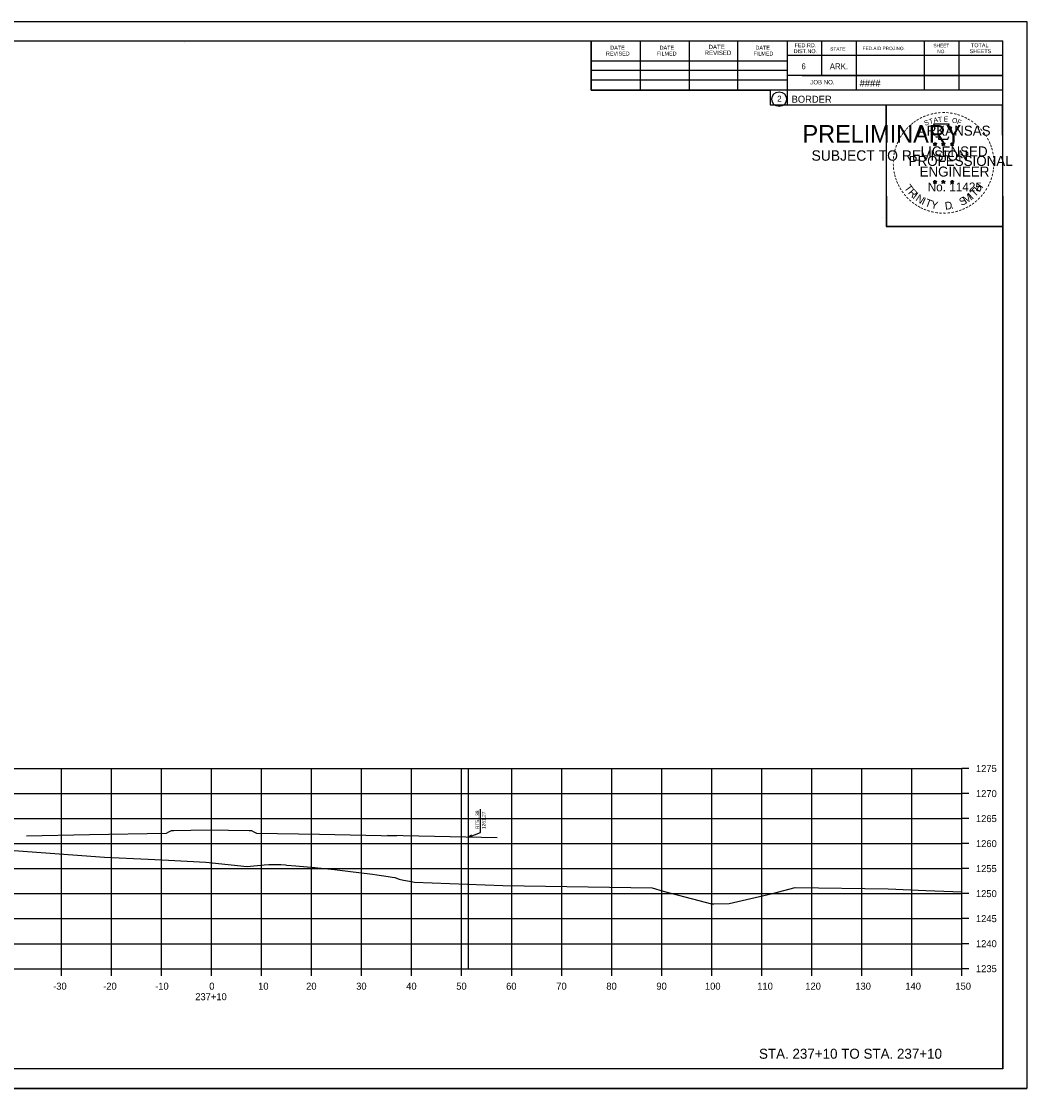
# Model space of a CAD drawing. Extents: x -70 to 701944, y -4 to 666871.
# Drawn here: x 663330.7 to 663531.6, y 658138.4 to 658351.7 of the extents above; entities that cross this region are included whole.
import ezdxf

# ---------------------------------------------------------------- set-up
doc = ezdxf.new("R2010")
doc.units = 0
for name, color, linetype in [('R_Axis', 7, 'Continuous'), ('R_Axis Annot', 7, 'Continuous'), ('R_Border', 7, 'Continuous'), ('R_Border PE', 7, 'Continuous'), ('R_Border Prem', 7, 'Continuous'), ('R_Draft', 7, 'Continuous'), ('R_Exist Surface', 7, 'Continuous'), ('R_Fin Surface', 7, 'Continuous'), ('R_Grid', 7, 'Continuous'), ('R_No Plot', 7, 'Continuous')]:
    doc.layers.add(name, color=color, linetype=linetype)

msp = doc.modelspace()

# ---------------------------------------------------------------- linework, layer by layer
at = {"layer": 'R_Axis'}
for p, q in [((663518.69, 658162.34), (663518.69, 658202.34)), ((663520.09, 658202.34), (663518.69, 658202.34)), ((663520.09, 658197.34), (663518.69, 658197.34)), ((663520.09, 658192.34), (663518.69, 658192.34)), ((663520.09, 658187.34), (663518.69, 658187.34)), ((663520.09, 658182.34), (663518.69, 658182.34)), ((663520.09, 658177.34), (663518.69, 658177.34)), ((663520.09, 658172.34), (663518.69, 658172.34)), ((663520.09, 658167.34), (663518.69, 658167.34)), ((663218.69, 658162.34), (663518.69, 658162.34)), ((663338.69, 658160.94), (663338.69, 658162.34)), ((663348.69, 658160.94), (663348.69, 658162.34)), ((663358.69, 658160.94), (663358.69, 658162.34)), ((663368.69, 658160.94), (663368.69, 658162.34)), ((663378.69, 658160.94), (663378.69, 658162.34)), ((663388.69, 658160.94), (663388.69, 658162.34)), ((663398.69, 658160.94), (663398.69, 658162.34)), ((663408.69, 658160.94), (663408.69, 658162.34)), ((663418.69, 658160.94), (663418.69, 658162.34)), ((663428.69, 658160.94), (663428.69, 658162.34)), ((663438.69, 658160.94), (663438.69, 658162.34)), ((663448.69, 658160.94), (663448.69, 658162.34)), ((663458.69, 658160.94), (663458.69, 658162.34)), ((663468.69, 658160.94), (663468.69, 658162.34)), ((663478.69, 658160.94), (663478.69, 658162.34)), ((663488.69, 658160.94), (663488.69, 658162.34)), ((663498.69, 658160.94), (663498.69, 658162.34)), ((663508.69, 658160.94), (663508.69, 658162.34)), ((663518.69, 658160.94), (663518.69, 658162.34)), ((663520.09, 658162.34), (663518.69, 658162.34))]:
    msp.add_line(p, q, dxfattribs=at)
at = {"layer": 'R_Border'}
for p, q in [((663210.69, 658347.8), (663526.87, 658347.8)), ((663363.21, 658347.54), (663363.21, 658347.54)), ((663363.21, 658347.54), (663363.21, 658347.54)), ((663444.61, 658337.92), (663444.61, 658347.8)), ((663454.47, 658337.92), (663454.47, 658347.6)), ((663464.23, 658337.92), (663464.23, 658347.6)), ((663473.91, 658337.92), (663473.91, 658347.6)), ((663483.77, 658347.8), (663483.77, 658335)), ((663490.61, 658347.8), (663490.61, 658340.86)), ((663497.55, 658347.8), (663497.55, 658337.92)), ((663511.13, 658347.8), (663511.13, 658337.92)), ((663518.07, 658347.8), (663518.07, 658337.92)), ((663526.87, 658142.34), (663526.87, 658347.8)), ((663444.61, 658343.78), (663483.77, 658343.78)), ((663526.87, 658344.86), (663483.77, 658344.86)), ((663526.87, 658344.88), (663526.87, 658344.88)), ((663444.61, 658341.92), (663483.77, 658341.92)), ((663526.87, 658340.86), (663483.77, 658340.86)), ((663486.73, 658340.86), (663526.87, 658340.86)), ((663444.61, 658337.92), (663444.61, 658339.98)), ((663444.61, 658339.98), (663483.77, 658339.98)), ((663526.87, 658337.92), (663444.61, 658337.92)), ((663483.77, 658335), (663526.87, 658335)), ((663526.87, 658142.34), (663210.69, 658142.34))]:
    msp.add_line(p, q, dxfattribs=at)
msp.add_circle((663482.16, 658336.14), 1.47, dxfattribs=at)
at = {"layer": 'R_Border PE'}
for p, q in [((663512.96, 658327.26), (663513.31, 658327.15)), ((663512.96, 658327.26), (663513.21, 658327.21)), ((663512.96, 658327.26), (663513.2, 658327.14)), ((663513.09, 658326.85), (663513.31, 658327.15)), ((663513.09, 658326.85), (663513.22, 658327.09)), ((663513.09, 658326.85), (663513.31, 658327.07)), ((663513.31, 658327.51), (663513.27, 658327.26)), ((663513.31, 658327.15), (663513.31, 658327.51)), ((663513.31, 658327.51), (663513.36, 658327.26)), ((663513.66, 658327.26), (663513.31, 658327.15)), ((663513.52, 658326.85), (663513.31, 658327.15)), ((663513.52, 658326.85), (663513.31, 658327.06)), ((663513.66, 658327.26), (663513.37, 658327.21)), ((663513.52, 658326.85), (663513.38, 658327.14)), ((663513.66, 658327.26), (663513.45, 658327.16)), ((663514.63, 658327.26), (663514.98, 658327.15)), ((663514.63, 658327.26), (663514.88, 658327.21)), ((663514.63, 658327.26), (663514.87, 658327.14)), ((663514.76, 658326.85), (663514.98, 658327.15)), ((663514.76, 658326.85), (663514.89, 658327.09)), ((663514.76, 658326.85), (663514.98, 658327.07)), ((663514.98, 658327.51), (663514.94, 658327.26)), ((663514.98, 658327.15), (663514.98, 658327.51)), ((663514.98, 658327.51), (663515.03, 658327.26)), ((663515.33, 658327.26), (663514.98, 658327.15)), ((663515.19, 658326.85), (663514.98, 658327.15)), ((663515.19, 658326.85), (663514.98, 658327.06)), ((663515.33, 658327.26), (663515.04, 658327.21)), ((663515.19, 658326.85), (663515.05, 658327.14)), ((663515.33, 658327.26), (663515.12, 658327.16)), ((663516.39, 658327.25), (663516.74, 658327.14)), ((663516.39, 658327.25), (663516.65, 658327.2)), ((663516.39, 658327.25), (663516.63, 658327.12)), ((663516.53, 658326.84), (663516.74, 658327.14)), ((663516.53, 658326.84), (663516.65, 658327.08)), ((663516.53, 658326.84), (663516.74, 658327.06)), ((663516.74, 658327.5), (663516.7, 658327.25)), ((663516.74, 658327.14), (663516.74, 658327.5)), ((663516.74, 658327.5), (663516.79, 658327.25)), ((663517.09, 658327.25), (663516.74, 658327.14)), ((663516.96, 658326.84), (663516.74, 658327.14)), ((663516.96, 658326.84), (663516.74, 658327.05)), ((663517.09, 658327.25), (663516.8, 658327.2)), ((663516.96, 658326.84), (663516.82, 658327.13)), ((663517.09, 658327.25), (663516.89, 658327.14)), ((663512.96, 658319.69), (663513.3, 658319.57)), ((663512.96, 658319.69), (663513.21, 658319.64)), ((663512.96, 658319.69), (663513.19, 658319.56)), ((663513.09, 658319.28), (663513.3, 658319.57)), ((663513.09, 658319.28), (663513.21, 658319.52)), ((663513.09, 658319.28), (663513.3, 658319.49)), ((663513.3, 658319.94), (663513.26, 658319.69)), ((663513.3, 658319.57), (663513.3, 658319.94)), ((663513.3, 658319.94), (663513.35, 658319.69)), ((663513.65, 658319.69), (663513.3, 658319.57)), ((663513.52, 658319.28), (663513.3, 658319.57)), ((663513.52, 658319.28), (663513.3, 658319.49)), ((663513.65, 658319.69), (663513.37, 658319.64)), ((663513.52, 658319.28), (663513.38, 658319.57)), ((663513.65, 658319.69), (663513.45, 658319.58)), ((663514.62, 658319.69), (663514.97, 658319.57)), ((663514.62, 658319.69), (663514.88, 658319.64)), ((663514.62, 658319.69), (663514.86, 658319.56)), ((663514.76, 658319.28), (663514.97, 658319.57)), ((663514.76, 658319.28), (663514.88, 658319.52)), ((663514.76, 658319.28), (663514.97, 658319.49)), ((663514.97, 658319.94), (663514.93, 658319.69)), ((663514.97, 658319.57), (663514.97, 658319.94)), ((663514.97, 658319.94), (663515.02, 658319.69)), ((663515.32, 658319.69), (663514.97, 658319.57)), ((663515.19, 658319.28), (663514.97, 658319.57)), ((663515.19, 658319.28), (663514.97, 658319.49)), ((663515.32, 658319.69), (663515.03, 658319.64)), ((663515.19, 658319.28), (663515.05, 658319.57)), ((663515.32, 658319.69), (663515.12, 658319.58)), ((663516.39, 658319.68), (663516.74, 658319.56)), ((663516.39, 658319.68), (663516.64, 658319.63)), ((663516.39, 658319.68), (663516.63, 658319.55)), ((663516.52, 658319.27), (663516.74, 658319.56)), ((663516.52, 658319.27), (663516.65, 658319.51)), ((663516.52, 658319.27), (663516.74, 658319.48)), ((663516.74, 658319.93), (663516.7, 658319.68)), ((663516.74, 658319.56), (663516.74, 658319.93)), ((663516.74, 658319.93), (663516.79, 658319.68)), ((663517.09, 658319.68), (663516.74, 658319.56)), ((663516.95, 658319.27), (663516.74, 658319.56)), ((663516.95, 658319.27), (663516.74, 658319.48)), ((663517.09, 658319.68), (663516.8, 658319.63)), ((663516.95, 658319.27), (663516.82, 658319.56)), ((663517.09, 658319.68), (663516.88, 658319.57))]:
    msp.add_line(p, q, dxfattribs=at)
for points in [[(663513, 658331.14), (663513.27, 658330.31)], [(663516.51, 658330.21), (663516.65, 658330.5), (663515.97, 658330.47), (663516.12, 658331.14), (663513, 658331.14)], [(663513.49, 658328.71), (663513.49, 658328.63), (663514.06, 658328.61), (663514, 658328.13), (663515.87, 658328.13), (663516.07, 658328.67)], [(663513.31, 658327.51), (663513.52, 658326.85), (663512.96, 658327.26), (663513.66, 658327.26), (663513.09, 658326.85), (663513.31, 658327.51)], [(663514.98, 658327.51), (663515.19, 658326.85), (663514.63, 658327.26), (663515.33, 658327.26), (663514.76, 658326.85), (663514.98, 658327.51)], [(663516.74, 658327.5), (663516.96, 658326.84), (663516.39, 658327.25), (663517.09, 658327.25), (663516.53, 658326.84), (663516.74, 658327.5)], [(663513.3, 658319.94), (663513.52, 658319.28), (663512.96, 658319.69), (663513.65, 658319.69), (663513.09, 658319.28), (663513.3, 658319.94)], [(663514.97, 658319.94), (663515.19, 658319.28), (663514.62, 658319.69), (663515.32, 658319.69), (663514.76, 658319.28), (663514.97, 658319.94)], [(663516.74, 658319.93), (663516.95, 658319.27), (663516.39, 658319.68), (663517.09, 658319.68), (663516.52, 658319.27), (663516.74, 658319.93)]]:
    msp.add_lwpolyline(points, dxfattribs=at)
for centre, radius in [((663513.31, 658327.15), 0.172), ((663513.31, 658327.15), 0.145), ((663513.31, 658327.15), 0.116), ((663513.31, 658327.15), 0.0991), ((663513.31, 658327.15), 0.0747), ((663513.31, 658327.15), 0.0495), ((663513.31, 658327.15), 0.0296), ((663514.98, 658327.15), 0.172), ((663514.98, 658327.15), 0.145), ((663514.98, 658327.15), 0.116), ((663514.98, 658327.15), 0.0991), ((663514.98, 658327.15), 0.0747), ((663514.98, 658327.15), 0.0495), ((663514.98, 658327.15), 0.0296), ((663516.74, 658327.13), 0.172), ((663516.74, 658327.13), 0.145), ((663516.74, 658327.13), 0.116), ((663516.74, 658327.13), 0.0991), ((663516.74, 658327.13), 0.0747), ((663516.74, 658327.13), 0.0495), ((663516.74, 658327.13), 0.0296), ((663513.3, 658319.57), 0.172), ((663513.3, 658319.57), 0.145), ((663513.3, 658319.57), 0.116), ((663513.3, 658319.57), 0.0991), ((663513.3, 658319.57), 0.0747), ((663513.3, 658319.57), 0.0495), ((663513.3, 658319.57), 0.0296), ((663514.97, 658319.57), 0.172), ((663514.97, 658319.57), 0.145), ((663514.97, 658319.57), 0.116), ((663514.97, 658319.57), 0.0991), ((663514.97, 658319.57), 0.0747), ((663514.97, 658319.57), 0.0495), ((663514.97, 658319.57), 0.0296), ((663516.74, 658319.56), 0.172), ((663516.74, 658319.56), 0.145), ((663516.74, 658319.56), 0.116), ((663516.74, 658319.56), 0.0991), ((663516.74, 658319.56), 0.0747), ((663516.74, 658319.56), 0.0495), ((663516.74, 658319.56), 0.0296)]:
    msp.add_circle(centre, radius, dxfattribs=at)
at = {"layer": 'R_Draft'}
for p, q in [((663420.07, 658162.34), (663420.07, 658202.34)), ((663422.48, 658190.25), (663422.48, 658194.21)), ((663425.79, 658188.49), (663403.88, 658188.93))]:
    msp.add_line(p, q, dxfattribs=at)
for points in [[(663420.07, 658188.61), (663422.48, 658189.55), (663422.48, 658190.25)], [(663420.65, 658189.01), (663420.07, 658188.61), (663420.77, 658188.7)]]:
    msp.add_lwpolyline(points, dxfattribs=at)
at = {"layer": 'R_Exist Surface'}
msp.add_lwpolyline([(663307.44, 658187.59), (663347.31, 658184.63), (663356.03, 658184.22), (663360.07, 658184.05), (663367.58, 658183.6), (663375.82, 658182.77), (663379.22, 658183.1), (663380.12, 658183.18), (663380.58, 658183.18), (663380.98, 658183.18), (663381.94, 658183.19), (663382.52, 658183.15), (663383.47, 658183.09), (663383.73, 658183.06), (663385.58, 658182.88), (663389.33, 658182.57), (663390.61, 658182.43), (663392.61, 658182.24), (663392.92, 658182.21), (663393.29, 658182.18), (663395.94, 658181.81), (663400.86, 658181.24), (663401.73, 658181.13), (663403.15, 658180.9), (663404.41, 658180.72), (663404.83, 658180.65), (663405.36, 658180.55), (663406.23, 658180.25), (663407.07, 658180.06), (663408.28, 658179.83), (663409.28, 658179.65), (663426.9, 658178.97), (663456.78, 658178.53), (663458.99, 658177.83), (663466.09, 658175.94), (663468.61, 658175.31), (663469.11, 658175.29), (663472.15, 658175.34), (663480.85, 658177.39), (663485.35, 658178.57), (663503.96, 658178.28), (663511.5, 658178), (663518.69, 658177.71)], dxfattribs=at)
at = {"layer": 'R_Fin Surface'}
msp.add_lwpolyline([(663331.69, 658188.9), (663344.28, 658189.15), (663359.69, 658189.46), (663360.14, 658189.67), (663360.69, 658189.94), (663360.97, 658189.94), (663361.19, 658189.94), (663364.56, 658190), (663368.69, 658190.09), (663372.06, 658190.02), (663376.19, 658189.94), (663376.47, 658189.94), (663376.69, 658189.94), (663377.14, 658189.72), (663377.69, 658189.46), (663390.28, 658189.2), (663405.69, 658188.9)], dxfattribs=at)
at = {"layer": 'R_Grid'}
for p, q in [((663218.69, 658202.34), (663518.69, 658202.34)), ((663338.69, 658162.34), (663338.69, 658202.34)), ((663348.69, 658162.34), (663348.69, 658202.34)), ((663358.69, 658162.34), (663358.69, 658202.34)), ((663368.69, 658162.34), (663368.69, 658202.34)), ((663378.69, 658162.34), (663378.69, 658202.34)), ((663388.69, 658162.34), (663388.69, 658202.34)), ((663398.69, 658162.34), (663398.69, 658202.34)), ((663408.69, 658162.34), (663408.69, 658202.34)), ((663418.69, 658162.34), (663418.69, 658202.34)), ((663428.69, 658162.34), (663428.69, 658202.34)), ((663438.69, 658162.34), (663438.69, 658202.34)), ((663448.69, 658162.34), (663448.69, 658202.34)), ((663458.69, 658162.34), (663458.69, 658202.34)), ((663468.69, 658162.34), (663468.69, 658202.34)), ((663478.69, 658162.34), (663478.69, 658202.34)), ((663488.69, 658162.34), (663488.69, 658202.34)), ((663498.69, 658162.34), (663498.69, 658202.34)), ((663508.69, 658162.34), (663508.69, 658202.34)), ((663518.69, 658162.34), (663518.69, 658202.34)), ((663218.69, 658197.34), (663518.69, 658197.34)), ((663218.69, 658192.34), (663518.69, 658192.34)), ((663218.69, 658187.34), (663518.69, 658187.34)), ((663218.69, 658182.34), (663518.69, 658182.34)), ((663218.69, 658177.34), (663518.69, 658177.34)), ((663218.69, 658172.34), (663518.69, 658172.34)), ((663218.69, 658167.34), (663518.69, 658167.34)), ((663218.69, 658162.34), (663518.69, 658162.34))]:
    msp.add_line(p, q, dxfattribs=at)
at = {"layer": 'R_No Plot'}
for p, q in [((663198.29, 658351.7), (663531.63, 658351.7)), ((663502.91, 658312.55), (663502.91, 658312.55)), ((663198.29, 658138.36), (663531.63, 658138.36))]:
    msp.add_line(p, q, dxfattribs=at)
for points in [[(663198.29, 658351.7), (663531.63, 658351.7), (663531.63, 658138.36), (663198.29, 658138.36)], [(663444.61, 658347.8), (663444.61, 658337.92), (663480.35, 658337.92), (663480.35, 658335), (663503.55, 658335), (663503.55, 658310.67), (663526.87, 658310.67), (663526.87, 658142.34), (663210.69, 658142.34), (663210.69, 658347.8)], [(663503.55, 658335), (663526.75, 658335), (663526.87, 658310.67), (663503.67, 658310.67)]]:
    msp.add_lwpolyline(points, close=True, dxfattribs=at)

# ---------------------------------------------------------------- texts
at = {"layer": 'R_Axis Annot'}
for s, p in [('1275', (663521.49, 658201.64)), ('1270', (663521.49, 658196.64)), ('1265', (663521.49, 658191.64)), ('1260', (663521.49, 658186.64)), ('1255', (663521.49, 658181.64)), ('1250', (663521.49, 658176.64)), ('1245', (663521.49, 658171.64)), ('1240', (663521.49, 658166.64)), ('1235', (663521.49, 658161.64)), ('-30', (663337.04, 658158.14)), ('-20', (663347.04, 658158.14)), ('-10', (663357.43, 658158.14)), ('0', (663368.24, 658158.14)), ('10', (663378.01, 658158.14)), ('20', (663387.61, 658158.14)), ('30', (663397.61, 658158.14)), ('40', (663407.61, 658158.14)), ('50', (663417.61, 658158.14)), ('60', (663427.58, 658158.14)), ('70', (663437.61, 658158.14)), ('80', (663447.61, 658158.14)), ('90', (663457.61, 658158.14)), ('100', (663467.32, 658158.14)), ('110', (663477.77, 658158.14)), ('120', (663487.38, 658158.14)), ('130', (663497.38, 658158.14)), ('140', (663507.38, 658158.14)), ('150', (663517.38, 658158.14)), ('237+10', (663365.44, 658156.04))]:
    msp.add_text(s, height=1.4, dxfattribs=at).set_placement(p)
at = {"layer": 'R_Border'}
for s, height, p in [('FED.RD.', 0.782, (663485.25, 658346.52)), ('SHEET', 0.684, (663512.99, 658346.52)), ('TOTAL', 0.782, (663520.51, 658346.52)), ('REVISED', 0.782, (663447.53, 658344.86)), ('DATE', 0.782, (663448.41, 658346.04)), ('FILMED', 0.782, (663457.69, 658344.86)), ('DATE', 0.782, (663458.27, 658346.04)), ('REVISED', 0.879, (663467.27, 658344.96)), ('DATE', 0.879, (663468.05, 658346.14)), ('FILMED', 0.782, (663477.03, 658344.86)), ('DATE', 0.782, (663477.43, 658346.04)), ('DIST.NO.', 0.782, (663485.05, 658345.34)), ('STATE', 0.684, (663492.37, 658345.84)), ('FED.AID PROJ.NO.', 0.684, (663498.83, 658345.94)), ('NO.', 0.684, (663513.77, 658345.34)), ('SHEETS', 0.782, (663520.23, 658345.34)), ('6', 1.17, (663486.61, 658342.12)), ('ARK.', 1.172, (663492.27, 658342.12)), ('JOB NO.', 0.879, (663488.37, 658339.1)), ('####', 1.4, (663498.25, 658338.66)), ('2', 1.17, (663481.78, 658335.65)), ('BORDER', 1.4, (663484.64, 658335.43))]:
    msp.add_text(s, height=height, rotation=360, dxfattribs=at).set_placement(p)
at = {"layer": 'R_Border PE'}
for s, height, rotation, p in [('-', 1.6, 34.0636, (663509.88, 658331.31)), ('-', 1.6, 28.7918, (663510.48, 658331.68)), ('-', 1.6, 24.3072, (663511.11, 658331.99)), ('-', 1.6, 19.1761, (663511.75, 658332.26)), ('T', 1, 16.4036, (663512.27, 658331.15)), ('-', 1.6, 13.6301, (663512.5, 658332.5)), ('A', 1, 11.2132, (663513.1, 658331.4)), ('-', 1.6, 10.2193, (663513.18, 658332.67)), ('T', 1, 6.0228, (663513.94, 658331.56)), ('-', 1.6, 5.8968, (663513.91, 658332.78)), ('-', 1.6, 0.1862, (663514.68, 658332.85)), ('E', 1, 0.8323, (663515.05, 658331.67)), ('-', 1.6, 357.743, (663515.4, 658332.84)), ('-', 1.6, 352.1617, (663516.14, 658332.78)), ('O', 1, 350.4515, (663516.65, 658331.46)), ('-', 1.6, 347.2049, (663516.86, 658332.67)), ('F', 1, 340.0707, (663517.61, 658331.23)), ('-', 1.6, 342.3362, (663517.5, 658332.51)), ('-', 1.6, 337.8551, (663518.23, 658332.29)), ('-', 1.6, 334.1211, (663518.86, 658332.02)), ('-', 1.6, 329.6409, (663519.44, 658331.73)), ('-', 1.6, 50.6142, (663507.55, 658329.15)), ('-', 1.6, 48.423, (663507.95, 658329.64)), ('-', 1.6, 42.9622, (663508.4, 658330.12)), ('-', 1.6, 38.9507, (663508.83, 658330.53)), ('-', 1.6, 36.2317, (663509.31, 658330.91)), ('ARKANSAS', 2, 360, (663509.85, 658328.85)), ('S', 1, 21.594, (663511.36, 658330.81)), ('-', 1.6, 325.8627, (663520.09, 658331.37)), ('-', 1.6, 320.5297, (663520.7, 658330.95)), ('-', 1.6, 315.5786, (663521.3, 658330.46)), ('-', 1.6, 309.8797, (663521.86, 658329.91)), ('-', 1.6, 62.8713, (663506.5, 658327.45)), ('-', 1.6, 58.0706, (663506.81, 658328.06)), ('-', 1.6, 54.2325, (663507.13, 658328.59)), ('-', 1.6, 306.6522, (663522.39, 658329.31)), ('-', 1.4, 303.6753, (663522.88, 658328.74)), ('-', 1.6, 299.6684, (663523.19, 658328.13)), ('-', 1.6, 75.461, (663505.82, 658325.49)), ('-', 1.6, 72.3945, (663506.02, 658326.2)), ('-', 1.6, 67.7743, (663506.24, 658326.83)), ('LICENSED', 2, 360, (663510.45, 658324.7)), ('DWB', 0.01, 360, (663513.3, 658327.14)), ('DWB', 0.01, 360, (663514.97, 658327.14)), ('DWB', 0.01, 360, (663516.73, 658327.13)), ('-', 1.6, 294.6628, (663523.52, 658327.52)), ('-', 1.6, 290.5728, (663523.78, 658326.94)), ('-', 1.6, 285.1233, (663524.01, 658326.36)), ('-', 1.6, 89.0622, (663505.59, 658323.39)), ('-', 1.6, 85.1863, (663505.61, 658324.09)), ('-', 1.6, 81.2013, (663505.69, 658324.78)), ('PROFESSIONAL', 2, 360, (663508.03, 658322.8)), ('-', 1.6, 280.5493, (663524.21, 658325.62)), ('-', 1.6, 276.5962, (663524.37, 658324.85)), ('-', 1.6, 274.3301, (663524.43, 658324.13)), ('-', 1.6, 94.1959, (663505.62, 658322.66)), ('-', 1.6, 98.9479, (663505.69, 658321.99)), ('-', 1.6, 101.7149, (663505.83, 658321.26)), ('ENGINEER', 2, 360, (663510.21, 658320.67)), ('-', 1.6, 260.9953, (663524.38, 658322.18)), ('-', 1.6, 263.5172, (663524.45, 658322.83)), ('-', 1.6, 269.9407, (663524.47, 658323.5)), ('-', 1.6, 105.4578, (663505.99, 658320.67)), ('-', 1.6, 109.0874, (663506.21, 658320.03)), ('-', 1.6, 114.0643, (663506.46, 658319.44)), ('No. 11425', 1.757, 360, (663511.84, 658317.72)), ('DWB', 0.01, 360, (663513.29, 658319.57)), ('DWB', 0.01, 360, (663514.96, 658319.57)), ('DWB', 0.01, 360, (663516.73, 658319.56)), ('H', 1.54, 54.6088, (663522.18, 658317.45)), ('-', 1.6, 247.8887, (663523.86, 658320.11)), ('-', 1.6, 252.8681, (663524.08, 658320.78)), ('-', 1.6, 255.7626, (663524.27, 658321.5)), ('-', 1.6, 115.7289, (663506.77, 658318.82)), ('-', 1.6, 120.4471, (663507.12, 658318.23)), ('-', 1.6, 125.8934, (663507.53, 658317.67)), ('-', 1.6, 130.7181, (663507.99, 658317.12)), ('T', 1.54, 306.0406, (663507.06, 658318.41)), ('R', 1.54, 314.005, (663507.83, 658317.36)), ('I', 1.54, 321.9694, (663508.73, 658316.43)), ('M', 1.54, 32.6563, (663519.45, 658315.18)), ('I', 1.54, 42.1136, (663520.73, 658316.03)), ('T', 1.54, 46.6444, (663521.29, 658316.5)), ('-', 1.6, 233.8452, (663522.8, 658318.07)), ('-', 1.6, 239.0712, (663523.21, 658318.73)), ('-', 1.6, 244.6197, (663523.6, 658319.48)), ('-', 1.6, 134.2238, (663508.5, 658316.58)), ('-', 1.6, 138.9338, (663509.03, 658316.11)), ('-', 1.6, 144.6463, (663509.59, 658315.71)), ('-', 1.6, 148.0898, (663510.15, 658315.34)), ('N', 1.54, 326.5002, (663509.29, 658315.96)), ('I', 1.54, 335.3603, (663510.5, 658315.17)), ('T', 1.54, 339.8912, (663511.16, 658314.85)), ('Y', 1.54, 347.8556, (663512.38, 658314.4)), ('D', 1.54, 6.3969, (663515.36, 658314.04)), ('S', 1.54, 26.9312, (663518.61, 658314.77)), ('-', 1.6, 212.2491, (663520.29, 658315.58)), ('-', 1.6, 215.7363, (663520.82, 658315.96)), ('-', 1.6, 221.0851, (663521.37, 658316.43)), ('-', 1.6, 225.7653, (663521.89, 658316.94)), ('-', 1.6, 231.2538, (663522.37, 658317.51)), ('-', 1.6, 151.5704, (663510.73, 658315.01)), ('-', 1.6, 154.6002, (663511.25, 658314.76)), ('-', 1.6, 158.5612, (663511.87, 658314.51)), ('-', 1.6, 162.7983, (663512.56, 658314.3)), ('-', 1.6, 167.5555, (663513.27, 658314.13)), ('-', 1.6, 173.1155, (663514.05, 658314.02)), ('-', 1.6, 176.5183, (663514.79, 658313.97)), ('-', 1.6, 181.5918, (663515.54, 658313.99)), ('-', 1.6, 185.8167, (663516.35, 658314.06)), ('-', 1.6, 191.2858, (663517.08, 658314.2)), ('.', 1.54, 13.7642, (663516.56, 658314.17)), ('-', 1.6, 195.4743, (663517.81, 658314.4)), ('-', 1.6, 200.7184, (663518.49, 658314.64)), ('-', 1.6, 204.2516, (663519.11, 658314.91)), ('-', 1.6, 207.3568, (663519.73, 658315.23))]:
    msp.add_text(s, height=height, rotation=rotation, dxfattribs=at).set_placement(p)
at = {"layer": 'R_Border Prem'}
for s, height, p in [('PRELIMINARY', 3.5, (663486.83, 658327.47)), ('DWB', 0.01, (663487.57, 658329.32)), ('SUBJECT TO REVISION', 2.0751, (663488.63, 658323.84))]:
    msp.add_text(s, height=height, rotation=360, dxfattribs=at).set_placement(p)
at = {"layer": 'R_Draft'}
for s, p in [('RT51.38', (663422.18, 658190.25)), ('1261.27', (663423.48, 658190.25))]:
    msp.add_text(s, height=0.7, rotation=90, dxfattribs=at).set_placement(p)
msp.add_text('STA. 237+10 TO STA. 237+10', height=2, dxfattribs=at).set_placement((663478.13, 658144.34))

doc.saveas('drawing.dxf')
